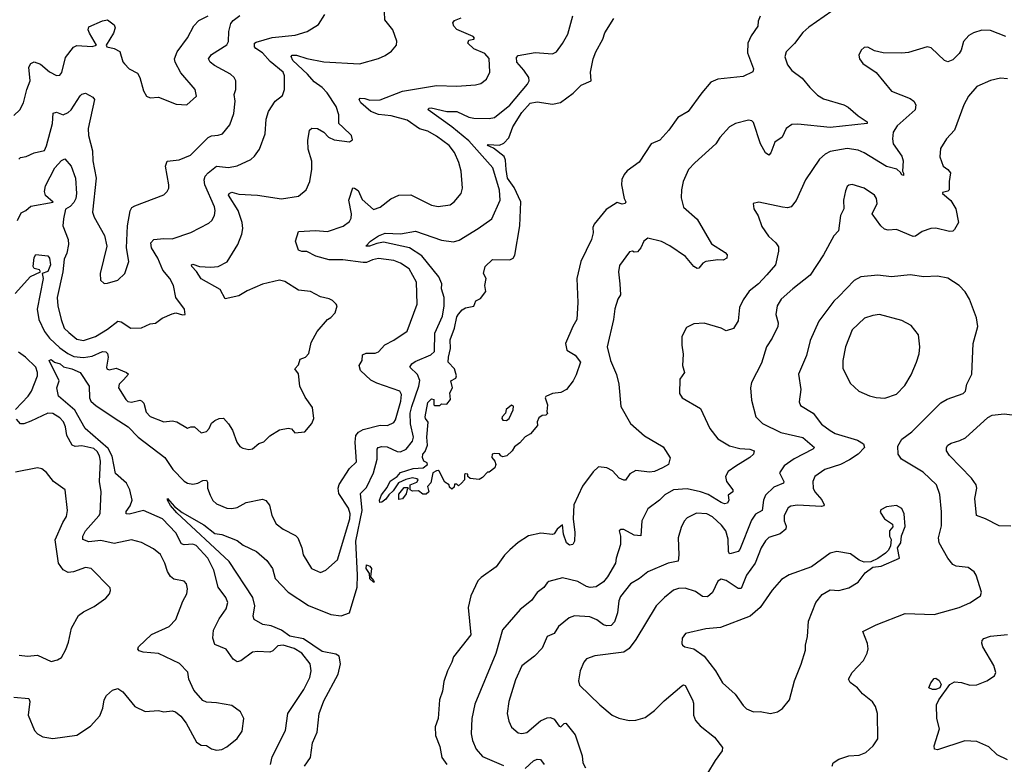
# Model space of a CAD drawing. Extents: x 1954683 to 2060285, y 904798 to 1016299.
# Tile 395 of 472: x 2030450 to 2036227, y 964536 to 968904. Entities that reach past the tile are written whole.
import ezdxf

# ---------------------------------------------------------------- set-up
doc = ezdxf.new("R2010")
doc.units = 0

msp = doc.modelspace()

# ---------------------------------------------------------------- linework, layer by layer
at = {"layer": '0CON10XD'}
for points in [[(2030415, 968342.5), (2030451.4, 968375), (2030471.4, 968415), (2030492.2, 968495), (2030510.8, 968545), (2030503.8, 968625), (2030515, 968647.5), (2030535, 968655.8), (2030572.5, 968642.5), (2030625, 968597.8), (2030665, 968576), (2030685, 968578), (2030696.4, 968593.6), (2030718.3, 968681.7), (2030765, 968742.9), (2030785, 968751.8), (2030875, 968746.7), (2030900, 968755), (2030858.5, 968825), (2030851.4, 968845), (2030855, 968861.2), (2030935, 968897.5), (2030965, 968902), (2031004.4, 968874.4), (2031010.5, 968855), (2031001.1, 968825), (2030956.7, 968755), (2030960.4, 968745), (2031004.4, 968734.4), (2031037.1, 968717.1), (2031055.7, 968655.7), (2031064, 968645), (2031092, 968615), (2031140, 968590), (2031154, 968565), (2031175.7, 968485.7), (2031194.2, 968454.2), (2031215, 968446), (2031265, 968449.5), (2031368.3, 968408.3), (2031430, 968405), (2031486.7, 968455), (2031478.8, 968495), (2031395, 968591.2), (2031362, 968655), (2031358.8, 968675), (2031373.8, 968715), (2031435, 968797.1), (2031471.9, 968868.1), (2031500.9, 968899.1), (2031555, 968926.2)], [(2030423.2, 967296.8), (2030512.7, 967397.3), (2030572.7, 967425), (2030565.9, 967435.9), (2030535.6, 967445), (2030529.3, 967455), (2030535, 967508.8), (2030545, 967525.8), (2030615, 967518.6), (2030625.5, 967505.5), (2030630.8, 967465), (2030615, 967427.6), (2030582.5, 967415), (2030587.7, 967385), (2030552.3, 967205), (2030562.3, 967145), (2030595.2, 967075.2), (2030624.1, 967035), (2030685, 966979.5), (2030732.3, 966945), (2030767.8, 966927.8), (2030825, 966922.2), (2030875, 966930.4), (2030935, 966956.7), (2030955.3, 966955.3), (2030965.3, 966945.3), (2030968.7, 966925), (2030958.1, 966865), (2030961.4, 966855), (2030975, 966850), (2031015, 966858.9), (2031076.7, 966835), (2031088.8, 966825), (2031058.6, 966791.4), (2031032.9, 966765), (2031029.2, 966745), (2031071.9, 966675), (2031084, 966664), (2031105, 966660), (2031155, 966671.1), (2031165, 966668.1), (2031177.3, 966655), (2031191.1, 966601.1), (2031215, 966576.9), (2031295, 966544.4), (2031345, 966550), (2031372.5, 966545), (2031435, 966507.5), (2031453.9, 966516.1), (2031475, 966516.2), (2031515, 966480), (2031545, 966488.8), (2031561.2, 966505), (2031575, 966536.7), (2031595, 966553.3), (2031620, 966565), (2031645, 966566.7), (2031675, 966533.3), (2031698, 966495), (2031724.2, 966425), (2031740.9, 966400.9), (2031759.5, 966389.5), (2031795, 966382), (2031815, 966386), (2031852.6, 966417.4), (2031882.6, 966427.4), (2031917.6, 966462.4), (2031975, 966498.6), (2032025, 966508), (2032043.8, 966503.8), (2032065, 966480), (2032123, 966487), (2032163.3, 966535), (2032175.7, 966565), (2032168.3, 966628.3), (2032125, 966688.8), (2032094, 966754), (2032086.4, 966826.4), (2032065, 966856.2), (2032085, 966880), (2032095, 966912), (2032126.7, 966925), (2032146.2, 966945), (2032160.3, 967009.7), (2032196, 967075), (2032255.8, 967144.2), (2032275, 967156.2), (2032300, 967185), (2032312.5, 967225), (2032306.7, 967235), (2032285.8, 967255.8), (2032265.8, 967265.8), (2032215, 967278), (2032155, 967309.4), (2032085, 967317.5), (2032005, 967367.5), (2031975, 967375.7), (2031875, 967353.1), (2031785, 967313.5), (2031736.2, 967283.8), (2031655, 967265.8), (2031625, 967321.9), (2031515, 967383.1), (2031486.9, 967426.9), (2031460, 967455), (2031457.5, 967465), (2031465, 967468.8), (2031505.6, 967455.6), (2031572, 967452), (2031615, 967456.9), (2031666.3, 967483.7), (2031730.4, 967585), (2031752.5, 967645), (2031758.7, 967678.7), (2031755.5, 967715), (2031731.1, 967785), (2031675.8, 967875), (2031678, 967885), (2031695, 967892.2), (2031735, 967880), (2031845, 967874.7), (2031985, 967853.1), (2032085, 967868), (2032130, 967905), (2032151.4, 967955), (2032163.4, 968026.6), (2032164.4, 968074.4), (2032141.9, 968145), (2032141.1, 968195), (2032149.2, 968255), (2032163.6, 968266.4), (2032196.3, 968266.3), (2032233.4, 968243.4), (2032262.5, 968215), (2032295, 968198.1), (2032385, 968187.5), (2032401.7, 968198.3), (2032397.5, 968225), (2032345, 968274), (2032322.5, 968295), (2032322.7, 968345), (2032306.4, 968395), (2032254.5, 968475), (2032225.4, 968505), (2032178.4, 968538.4), (2032139.3, 968585), (2032052.5, 968665), (2032042.2, 968687.8), (2032047.5, 968695), (2032074.6, 968695.4), (2032135, 968675.4), (2032235, 968656.8), (2032444.3, 968645.7), (2032555, 968676.2), (2032595, 968694), (2032630.8, 968719.2), (2032660, 968755), (2032663, 968777), (2032638.6, 968845), (2032592.4, 968902.4), (2032590.3, 968949.7)], [(2030437.5, 967725), (2030458.9, 967771.1), (2030486, 967785), (2030515, 967810.8), (2030646.7, 967833.3), (2030602.1, 967872.1), (2030595.2, 967895.2), (2030601.2, 967928.8), (2030655, 968034), (2030695, 968078.5), (2030715, 968087.5), (2030751.1, 968045), (2030776.6, 967975), (2030783.8, 967885), (2030779.7, 967855), (2030767.7, 967832.3), (2030745, 967808.6), (2030717.7, 967792.3), (2030706.7, 967735), (2030703.8, 967695), (2030734.5, 967615), (2030735.6, 967585), (2030726.4, 967535), (2030710.5, 967499.5), (2030702.1, 967425), (2030670.4, 967275), (2030672.7, 967225), (2030692.7, 967145), (2030711.2, 967095), (2030737.9, 967067.9), (2030785, 967029.6), (2030825, 967021.8), (2030895, 967045.4), (2030965, 967088.8), (2031025, 967135.5), (2031045, 967131.8), (2031102.5, 967095), (2031165, 967095.8), (2031215, 967118.8), (2031246.8, 967123.2), (2031285, 967153.8), (2031345, 967178.8), (2031365, 967183.3), (2031405, 967172.5), (2031420, 967175), (2031416, 967205), (2031365.7, 967275), (2031351.9, 967345), (2031331.4, 967385), (2031288.8, 967435), (2031261.2, 967505), (2031223.1, 967565), (2031218.8, 967595), (2031235.9, 967614.1), (2031295, 967620.6), (2031345, 967617.3), (2031453.9, 967656.1), (2031559.8, 967710.2), (2031577.1, 967725), (2031593.1, 967755), (2031596.4, 967785), (2031591.8, 967805), (2031535.7, 967935), (2031532.4, 967965), (2031537.5, 967985), (2031555, 968006), (2031605, 968044.5), (2031675, 968036.8), (2031725, 968046.2), (2031805, 968084.3), (2031827.7, 968102.3), (2031856.3, 968143.7), (2031890.6, 968235), (2031895, 968320), (2031908.6, 968365), (2031949.2, 968425), (2031991.7, 968458.3), (2032004.1, 968494.1), (2032003.6, 968575), (2031996.4, 968595), (2031919, 968659), (2031875, 968708.9), (2031836.2, 968735), (2031827.7, 968745), (2031827.8, 968765), (2031837.4, 968772.6), (2031931.5, 968798.5), (2032066.9, 968813.1), (2032136.2, 968835), (2032203.8, 968875), (2032240.8, 968935)], [(2030445, 968086.2), (2030454.5, 968095.5), (2030488.3, 968101.7), (2030535, 968122.5), (2030595, 968136.2), (2030607.1, 968162.9), (2030641.9, 968295), (2030645.3, 968354.7), (2030665, 968360.4), (2030705, 968345.5), (2030735, 968358.8), (2030752.1, 968375), (2030805, 968458), (2030815, 968467.5), (2030835, 968472), (2030878.7, 968448.7), (2030888.6, 968435), (2030851.4, 968265), (2030852.8, 968225), (2030876.2, 968135), (2030879.5, 968075), (2030898.8, 967975), (2030877.5, 967775), (2030887.5, 967745), (2030947.8, 967637.8), (2030961.4, 967575), (2030921.2, 967415), (2030923.3, 967375), (2030945, 967356.7), (2030965, 967358.8), (2031025, 967375.7), (2031065.8, 967415), (2031090.8, 967485), (2031077.3, 967565), (2031081.5, 967695), (2031097.8, 967782.2), (2031108.6, 967801.4), (2031125, 967811.4), (2031295, 967875.8), (2031314.2, 967895), (2031324.2, 967915), (2031324.3, 967935), (2031304.5, 968045), (2031315, 968074.2), (2031385, 968080.8), (2031451.2, 968108.8), (2031555, 968212.7), (2031575, 968222.5), (2031615, 968225.6), (2031640, 968235), (2031682.8, 968287.2), (2031706.2, 968353.8), (2031714.5, 968425), (2031708.1, 968465), (2031717.8, 968495), (2031717.1, 968545), (2031707.5, 968565), (2031687.1, 968585), (2031592.9, 968635), (2031566.5, 968655), (2031558.2, 968675), (2031575, 968698.5), (2031665, 968755.5), (2031674.3, 968775.7), (2031675.9, 968835), (2031689.2, 968880.8), (2031701.8, 968898.2), (2031741.5, 968928.5)], [(2031921.9, 964535), (2031930.7, 964579.3), (2032009.5, 964735), (2032023.1, 964835), (2032117.8, 964975), (2032151.1, 965045), (2032160, 965085), (2032153.1, 965125), (2032105, 965187.5), (2032060.8, 965215), (2031995, 965234.5), (2031965, 965231.9), (2031935, 965201.2), (2031916.9, 965193.1), (2031845, 965198.6), (2031815, 965192.9), (2031747, 965143), (2031725, 965137.8), (2031702.3, 965152.3), (2031660.5, 965210.5), (2031595, 965239.6), (2031582.6, 965275), (2031586.5, 965323.5), (2031620.1, 965389.9), (2031661.4, 965448.6), (2031670.6, 965485), (2031659.4, 965515), (2031613.6, 965575), (2031588.8, 965675), (2031554.1, 965745), (2031485, 965820.2), (2031465, 965828.1), (2031415, 965823.3), (2031400, 965830), (2031365, 965892.9), (2031287.9, 965975), (2031175.2, 966025.2), (2031093, 966003), (2031074.2, 966005), (2031075, 966019.2), (2031098.8, 966051.2), (2031110, 966085), (2031095.8, 966145), (2031075.6, 966185.6), (2031012.4, 966242.4), (2030992.8, 966342.8), (2030967.9, 966387.9), (2030834, 966505), (2030773.6, 966613.6), (2030678, 966695), (2030666.7, 966745), (2030680.9, 966785), (2030623.6, 966905), (2030635, 966910.8), (2030654.4, 966894.4), (2030688.1, 966885), (2030706.9, 966866.9), (2030755, 966856), (2030805, 966834.4), (2030856.8, 966755), (2030858.9, 966685), (2030866.9, 966666.9), (2030898.4, 966638.4), (2031030.6, 966550.6), (2031085.6, 966515), (2031145, 966454.6), (2031302.2, 966335), (2031347.3, 966265), (2031415, 966197.1), (2031435, 966185.4), (2031465, 966178.8), (2031495, 966185.4), (2031525, 966200.9), (2031545, 966202.5), (2031551.3, 966191.3), (2031551.9, 966155), (2031567.5, 966115), (2031583.8, 966083.8), (2031605, 966062.9), (2031665, 966037.8), (2031695, 966036.7), (2031725, 966041.9), (2031778.3, 966071.7), (2031875, 966091.2), (2031894.1, 966084.1), (2031915.7, 966055.7), (2031930, 965995), (2031955, 965946.7), (2031995, 965916), (2032068.7, 965878.7), (2032082, 965865), (2032105.7, 965805), (2032112.5, 965765), (2032162, 965685), (2032215, 965662), (2032245.6, 965674.4), (2032315, 965736.2), (2032386.2, 965975), (2032388.2, 966005), (2032379.1, 966039.1), (2032322.2, 966125), (2032318.5, 966155), (2032325, 966178), (2032385, 966271.2), (2032425, 966310), (2032417.9, 966425), (2032422.7, 966465), (2032437.1, 966485), (2032465, 966500.5), (2032564.4, 966524.4), (2032607.6, 966522.4), (2032645, 966540), (2032655, 966556.2), (2032685.9, 966665.9), (2032689.6, 966705), (2032680, 966725), (2032545, 966771.1), (2032510.2, 966790.2), (2032450, 966845), (2032441.2, 966875), (2032459.2, 966905), (2032462, 966938), (2032481.7, 966948.3), (2032535, 966947.5), (2032554.5, 966955.5), (2032592.9, 966997.1), (2032645, 967024.3), (2032722.6, 967077.4), (2032782.2, 967235), (2032777.5, 967365), (2032735, 967443.1), (2032685, 967475.5), (2032645, 967490.9), (2032555, 967502.9), (2032518.8, 967495), (2032485, 967479.1), (2032465, 967478.8), (2032345, 967495.3), (2032265, 967495.9), (2032187.4, 967517.4), (2032135, 967544.4), (2032105, 967543.6), (2032085, 967551.5), (2032067.4, 967605), (2032085, 967660.9), (2032185, 967668), (2032255, 967662), (2032348.2, 967691.8), (2032385, 967720), (2032395, 967740), (2032397.1, 967765), (2032381.1, 967845), (2032405, 967916.7), (2032415, 967916.2), (2032435, 967901.2), (2032458.3, 967848.3), (2032525, 967791.2), (2032565, 967804), (2032626.4, 967853.6), (2032675, 967874.4), (2032745, 967876.7), (2032865, 967815.8), (2032905, 967807.8), (2032975, 967818), (2032998, 967835), (2033039.2, 967885), (2033048.1, 967915), (2033039.6, 968015), (2033026.1, 968066.1), (2033000.9, 968125), (2032969.5, 968165), (2032895, 968220.6), (2032845, 968248.9), (2032795, 968263.6), (2032723.1, 968315), (2032629.1, 968339.1), (2032555, 968346.6), (2032509.1, 968365), (2032450.5, 968415), (2032441.1, 968435), (2032447.6, 968442.4), (2032475, 968441.6), (2032505, 968431.3), (2032565, 968432.7), (2032695, 968484.7), (2032895, 968517.9), (2033015, 968514.4), (2033125, 968521.9), (2033155, 968530), (2033188, 968555), (2033208.6, 968595), (2033205, 968675.6), (2033179.6, 968705), (2033115, 968733.1), (2033080, 968765), (2033085, 968783.3), (2033115, 968790), (2033118, 968795), (2033110, 968805), (2033015, 968846), (2032996, 968865), (2032991.2, 968885), (2033001.7, 968898.3), (2033040, 968915)], [(2032120.8, 964525), (2032156.6, 964575), (2032167.4, 964662.6), (2032195.5, 964725), (2032206, 964835), (2032235, 964908.6), (2032318.3, 965065), (2032331.3, 965125), (2032325, 965169.4), (2032305, 965181.2), (2032225, 965197), (2032115, 965271.2), (2032035, 965288.4), (2031985, 965322.6), (2031925, 965347.6), (2031876.2, 965356.2), (2031825.5, 965385.5), (2031819.5, 965405), (2031829.8, 965465), (2031818.3, 965515), (2031678.8, 965725), (2031371, 966011), (2031334.5, 966055), (2031316.7, 966085), (2031317.5, 966095), (2031358.5, 966048.5), (2031403.3, 966013.3), (2031530.1, 965940.1), (2031595, 965890), (2031635, 965884.5), (2031725, 965848.9), (2031761.2, 965821.2), (2031838.9, 965785), (2031900.5, 965730.5), (2031932.3, 965685), (2031947.7, 965625), (2032025, 965546.2), (2032145, 965466.7), (2032275, 965414.6), (2032335, 965406.2), (2032385.5, 965425), (2032430.5, 965575), (2032431.2, 965645), (2032421.2, 965845), (2032458.7, 966025), (2032450, 966125), (2032485, 966160.3), (2032525.9, 966245), (2032548, 966325), (2032547.6, 966385), (2032552.7, 966395), (2032575, 966400.5), (2032605, 966397.5), (2032665, 966371.1), (2032685, 966368.9), (2032717.7, 966385), (2032755, 966430.6), (2032759.7, 966455), (2032743.5, 966533.5), (2032741.7, 966595), (2032749.9, 966635), (2032791.7, 966755), (2032796.5, 966786.5), (2032783.3, 966823.3), (2032738.9, 966865), (2032750.5, 966885), (2032770.3, 966899.7), (2032862.6, 966937.4), (2032882.7, 966957.3), (2032886.2, 967065), (2032929.6, 967165), (2032940, 967225), (2032940, 967275), (2032924.7, 967325), (2032926.8, 967355), (2032908.4, 967395), (2032808.7, 967518.7), (2032737.3, 967565), (2032585, 967597.9), (2032545, 967591.4), (2032501.2, 967575), (2032481.2, 967575), (2032508.5, 967605), (2032554.4, 967635.6), (2032595, 967650.8), (2032685, 967648.4), (2032772.8, 967662.8), (2032925, 967611.2), (2032995, 967600.9), (2033029.1, 967610.9), (2033140.5, 967679.5), (2033219.4, 967735), (2033268.2, 967845), (2033265.4, 967904.6), (2033224.8, 968034.8), (2033085, 968192.9), (2032986, 968276), (2032845.8, 968375), (2032851.2, 968385), (2032863.9, 968386.1), (2032955, 968364.2), (2033015, 968365.6), (2033085, 968331.9), (2033115, 968325.3), (2033205, 968323.8), (2033235, 968329.5), (2033325, 968403.1), (2033428.5, 968525), (2033438.2, 968545), (2033436.6, 968565), (2033407.5, 968607.5), (2033367.3, 968655), (2033365, 968682.5), (2033375, 968693.3), (2033475, 968710.4), (2033576.1, 968703.9), (2033598.6, 968715), (2033635.3, 968764.7), (2033665, 968818.8), (2033695, 968926.7)], [(2033890.5, 967789.5), (2033820, 967705), (2033812, 967685), (2033814.1, 967654.1), (2033805.6, 967615), (2033741.5, 967485), (2033718.6, 967385), (2033723.5, 967245), (2033718.2, 967145), (2033694.5, 967105), (2033652.9, 967005), (2033660, 966965), (2033708.8, 966935), (2033740, 966895), (2033715, 966820), (2033697.5, 966785), (2033657.5, 966735), (2033625, 966716.7), (2033575, 966711.2), (2033537, 966693), (2033532.5, 966685), (2033546.2, 966645), (2033542.5, 966605), (2033547, 966593), (2033537, 966583), (2033515, 966582.5), (2033495, 966567.5), (2033486.7, 966545), (2033487, 966523), (2033447.5, 966475), (2033415, 966457.5), (2033385, 966421.2), (2033352.3, 966397.7), (2033340, 966375), (2033307.5, 966345), (2033285, 966340), (2033272.5, 966345), (2033265, 966357.5), (2033235, 966360), (2033222.5, 966355), (2033220, 966335), (2033237.5, 966315), (2033242.5, 966295), (2033236.7, 966275), (2033205, 966250), (2033195, 966250), (2033165, 966217.5), (2033145, 966207.5), (2033093, 966213), (2033080, 966225), (2033078.3, 966238.3), (2033065, 966240), (2033060, 966235), (2033060, 966205), (2033042.5, 966185), (2033025, 966170), (2033015, 966180), (2033001.7, 966178.3), (2032998.3, 966161.7), (2032985, 966150), (2032971.7, 966161.7), (2032970, 966175), (2032945, 966190), (2032910, 966255), (2032905, 966260), (2032895, 966257.5), (2032874.2, 966245), (2032862.5, 966187.5), (2032842.5, 966165), (2032850, 966135), (2032835, 966120), (2032815, 966120), (2032789.3, 966139.3), (2032755, 966137.5), (2032740, 966145), (2032740, 966175), (2032779.3, 966190.7), (2032787.5, 966205), (2032780.7, 966210.7), (2032755, 966217.1), (2032715, 966205.8), (2032672.2, 966187.8), (2032640.7, 966139.3), (2032615, 966117.1), (2032598.3, 966091.7), (2032575, 966074.2), (2032562, 966072), (2032560.6, 966085), (2032573.3, 966116.7), (2032605, 966159.2), (2032622.8, 966197.2), (2032665.4, 966224.6), (2032683.1, 966246.9), (2032758.1, 966271.9), (2032816.7, 966275), (2032842.5, 966295), (2032840, 966305), (2032820, 966315), (2032812.9, 966335), (2032814.5, 966355), (2032829.5, 966370.5), (2032841.7, 966408.3), (2032838.1, 966455), (2032847, 966543), (2032830, 966565), (2032829.2, 966575), (2032845, 966657.5), (2032865, 966680), (2032880, 966675), (2032880, 966645), (2032885, 966640), (2032915, 966640), (2032925, 966650), (2032955, 966647.5), (2032977.5, 966675), (2032972.5, 966715), (2032990, 966745), (2032980, 966785), (2033009.3, 966800.7), (2033013.3, 966815), (2033000, 966855), (2032964.4, 966895), (2032964.7, 966924.7), (2032976.9, 966975), (2032975, 967026.7), (2033000, 967095), (2033015, 967160), (2033025, 967176.2), (2033045, 967201.2), (2033065, 967213.8), (2033115, 967223.8), (2033126.1, 967253.9), (2033152.7, 967267.3), (2033185, 967310), (2033178.8, 967345), (2033187.5, 967385), (2033171.2, 967415), (2033180, 967455), (2033223.1, 967496.9), (2033325, 967494.6), (2033345, 967504.5), (2033355, 967522), (2033383.3, 967695), (2033389.3, 967835), (2033350.2, 967920.2), (2033312.5, 967975), (2033304.2, 968024.2), (2033299.6, 968079.6), (2033291.4, 968101.4), (2033229.9, 968149.9), (2033194.5, 968165), (2033198, 968172), (2033265, 968167.7), (2033291.1, 968178.9), (2033319.4, 968210.6), (2033342.5, 968275), (2033395, 968359.4), (2033445, 968414.2), (2033485, 968421.4), (2033575, 968407.5), (2033623, 968417), (2033697.5, 968472.5), (2033745, 968520), (2033803.3, 968545), (2033799.1, 968595), (2033814.4, 968675), (2033830, 968715), (2033870.3, 968789.7), (2033883.5, 968826.5), (2033935, 968910)], [(2035215.4, 968954.6), (2035079.3, 968860.7), (2035045, 968828.8), (2034996.4, 968763.6), (2034946.2, 968715), (2034939.2, 968685), (2034955, 968638), (2034980, 968605), (2035041.5, 968561.5), (2035085.6, 968505), (2035130.2, 968460.2), (2035165, 968439.5), (2035284.4, 968404.4), (2035311.3, 968391.3), (2035369.7, 968339.7), (2035421.2, 968305), (2035422.5, 968295), (2035205, 968271.5), (2035015, 968291.2), (2034980.7, 968289.3), (2034947.5, 968265), (2034923.8, 968215), (2034881.2, 968185), (2034857.3, 968122.7), (2034845, 968108.8), (2034825, 968122), (2034795.6, 968175), (2034755, 968300), (2034745, 968310), (2034725, 968314), (2034650, 968295), (2034615, 968275.8), (2034558, 968212), (2034535, 968175.8), (2034410.8, 968065), (2034374.4, 968025), (2034342.9, 967955), (2034332.5, 967905), (2034331.7, 967858.3), (2034345, 967803.8), (2034425, 967733.8), (2034509.5, 967589.5), (2034588.9, 967538.9), (2034600.5, 967525), (2034599.4, 967505), (2034576.9, 967493.1), (2034545, 967494.7), (2034475, 967484.6), (2034458.6, 967475), (2034435, 967446.2), (2034425, 967444.2), (2034405, 967456), (2034357.1, 967515), (2034265, 967577.8), (2034215, 967603.3), (2034135, 967621.9), (2034111.5, 967605), (2034093.3, 967565), (2034075, 967541.2), (2034055, 967540), (2034045, 967546.2), (2034028.3, 967541.7), (2033968.8, 967461.2), (2033964, 967425), (2033970.8, 967355), (2033975, 967290), (2033958.8, 967265), (2033942.1, 967207.9), (2033934.3, 967145), (2033896.2, 966985), (2033916, 966905), (2033951.7, 966821.7), (2033965.8, 966765), (2033976, 966635), (2034034, 966535), (2034115, 966462.5), (2034225, 966398.8), (2034266.1, 966333.9), (2034256.2, 966295), (2034222, 966275), (2034175, 966254.2), (2034145, 966249.5), (2034065, 966260), (2034030, 966240), (2034005, 966202.9), (2033995, 966201.9), (2033967.5, 966215), (2033927.9, 966257.9), (2033895, 966274.4), (2033845, 966280), (2033815, 966250.8), (2033752.3, 966167.7), (2033701.9, 966058.1), (2033696.5, 965975), (2033707.8, 965895), (2033705.8, 965845), (2033695.5, 965824.5), (2033675, 965821.2), (2033658.8, 965835), (2033640, 965885), (2033635, 965940), (2033604, 965916), (2033585, 965887.5), (2033575, 965884), (2033508.3, 965891.7), (2033435, 965876.7), (2033375, 965836.7), (2033326.1, 965793.9), (2033295, 965763.3), (2033245, 965693.8), (2033157.7, 965632.3), (2033138.3, 965611.7), (2033096.3, 965523.7), (2033080.5, 965455), (2033097.3, 965295), (2032994.1, 965165.9), (2032984.3, 965134.3), (2032959.5, 965085), (2032938, 965022), (2032929.6, 964965), (2032913.1, 964915), (2032904.7, 964805.3), (2032887.5, 964755), (2032888.9, 964705), (2032915, 964640), (2032927.5, 964575), (2032955.8, 964535.8)], [(2034794.2, 968925), (2034782.5, 968895), (2034780, 968865), (2034741.5, 968808.5), (2034722.7, 968765), (2034719.1, 968709.1), (2034754.2, 968615), (2034751.7, 968598.3), (2034695, 968571.2), (2034545, 968554), (2034505, 968536.7), (2034451.2, 968475), (2034371.2, 968365), (2034310.3, 968329.7), (2034258.8, 968255), (2034205, 968196.2), (2034155, 968176), (2034085, 968068.8), (2034013.8, 968016.2), (2033995.6, 967995), (2033983.1, 967966.9), (2033981.5, 967935), (2033996.7, 967855), (2034006.2, 967835), (2034002.5, 967825), (2033985, 967822.5), (2033955, 967830.8), (2033890.5, 967789.5)], [(2036235, 968805.8), (2036145, 968841.1), (2036095, 968842.2), (2036045, 968826.5), (2036018.3, 968811.7), (2035987.1, 968775), (2035974.4, 968725), (2035961.9, 968705), (2035925, 968667.8), (2035895, 968656.7), (2035876, 968665), (2035797.9, 968737.9), (2035775, 968744), (2035665, 968711.4), (2035625, 968707.1), (2035515, 968708.6), (2035465, 968721.2), (2035425, 968743.3), (2035405, 968740), (2035387.5, 968725), (2035373.8, 968695), (2035377.5, 968675), (2035396.1, 968646.1), (2035475, 968593.8), (2035565, 968484.2), (2035675, 968440.6), (2035695, 968425.8), (2035708.1, 968405), (2035702.9, 968375), (2035598.8, 968281.2), (2035575.3, 968244.7), (2035570, 968205), (2035575.4, 968175), (2035625, 968102.5), (2035633.6, 968075), (2035628.8, 968015), (2035636.1, 968003.9), (2035635, 967990), (2035625, 967994), (2035618.3, 968008.3), (2035596.7, 968026.7), (2035535, 968041.8), (2035405, 968123.1), (2035369.1, 968139.1), (2035305, 968148.2), (2035205, 968130.4), (2035174.7, 968115.3), (2035142.2, 968085), (2035060, 967965), (2035006.1, 967843.9), (2034976, 967805), (2034955, 967799.4), (2034925, 967803.1), (2034786.7, 967833.3), (2034753.6, 967826.4), (2034756.7, 967795), (2034782.7, 967752.7), (2034805, 967690), (2034843.6, 967633.6), (2034886, 967595), (2034900.9, 967570.9), (2034901.9, 967545), (2034884.4, 967465), (2034832.4, 967407.6), (2034784.4, 967355), (2034729.5, 967310.5), (2034695, 967261.2), (2034673.3, 967215), (2034665, 967137.5), (2034637.5, 967092.5), (2034595, 967078), (2034565, 967093.8), (2034465, 967123.8), (2034405, 967118.8), (2034361.7, 967098.3), (2034334, 967045), (2034334.2, 966995), (2034342.7, 966942.7), (2034338.6, 966875), (2034350, 966835), (2034322.9, 966795), (2034320.8, 966710.8), (2034337.5, 966685), (2034445, 966623.3), (2034499.4, 966505), (2034545, 966444.3), (2034614, 966404), (2034675, 966389.1), (2034734.4, 966384.4), (2034760, 966375), (2034755.8, 966355), (2034734.2, 966335), (2034650.9, 966285), (2034606.4, 966253.6), (2034590.8, 966225), (2034596.9, 966195), (2034634.2, 966145), (2034633.8, 966135), (2034606.9, 966115), (2034609.5, 966085), (2034603.1, 966066.9), (2034585, 966063.6), (2034565, 966070.8), (2034489.4, 966119.4), (2034445, 966134.7), (2034365, 966151.3), (2034285, 966146.5), (2034235, 966116.7), (2034204.3, 966085), (2034135.6, 966035), (2034100.9, 965965), (2034094, 965876), (2034055, 965880.9), (2033995, 965914.2), (2033976.1, 965913.9), (2033966.7, 965905), (2033974.2, 965875), (2033975.7, 965825), (2033949.4, 965745), (2033945.6, 965715), (2033899.1, 965635), (2033875, 965605.6), (2033832.6, 965577.4), (2033796.4, 965573.6), (2033775, 965579.1), (2033725, 965607.9), (2033635, 965629.4), (2033555, 965608.6), (2033545, 965600), (2033525, 965572.5), (2033485, 965543.8), (2033452.5, 965497.5), (2033385.8, 965445), (2033282.9, 965325), (2033243.6, 965185), (2033120.5, 964889.5), (2033102.2, 964805), (2033098.5, 964715), (2033105.6, 964675), (2033127.8, 964625), (2033165, 964581.9), (2033288.6, 964528.6)], [(2036245, 968557.5), (2036205, 968560.6), (2036145, 968546.7), (2036065, 968510.8), (2036015.7, 968455), (2035988.6, 968405), (2035934.4, 968255), (2035888, 968205), (2035852.3, 968147.7), (2035849.3, 968099.3), (2035867.5, 968045), (2035895.7, 968025.7), (2035910.8, 968005), (2035902.5, 967955), (2035902.5, 967905), (2035895, 967897.5), (2035865, 967890), (2035863.8, 967883.8), (2035912.9, 967842.9), (2035942.5, 967795), (2035957.5, 967715), (2035935, 967673.3), (2035925, 967664), (2035905, 967661.4), (2035825, 967680), (2035795, 967679.4), (2035745, 967660.8), (2035705, 967634.2), (2035691.2, 967631.2), (2035595, 967672.2), (2035545, 967670), (2035524, 967675), (2035502.5, 967695), (2035451.2, 967765), (2035481.2, 967825), (2035476.2, 967855), (2035465, 967873.8), (2035405, 967915.8), (2035335, 967936), (2035315, 967933.8), (2035303.8, 967925), (2035295, 967900), (2035284, 967845), (2035286, 967795), (2035266, 967755), (2035254, 967665), (2035227.1, 967635), (2035165, 967524), (2035087.5, 967405), (2034985.8, 967324.2), (2034916.9, 967265), (2034894.5, 967225), (2034886.5, 967175), (2034899.5, 967125), (2034897.3, 967105), (2034864, 967036), (2034830.6, 966985), (2034801.7, 966888.3), (2034743.8, 966775), (2034737.5, 966745), (2034742.7, 966672.7), (2034768, 966575), (2034807.5, 966535), (2034915, 966482.5), (2035045, 966452.7), (2035112.5, 966395), (2035104, 966385), (2034993, 966327), (2034935, 966286.7), (2034906.9, 966245), (2034933.3, 966195), (2034932, 966185), (2034875, 966162.3), (2034826.2, 966113.8), (2034813.7, 966086.3), (2034805.3, 966024.7), (2034766.8, 966003.2), (2034742.6, 965967.4), (2034674.3, 965795.7), (2034665, 965784.7), (2034625, 965772.5), (2034615, 965771.4), (2034608.5, 965785), (2034606.5, 965856.5), (2034593.2, 965905), (2034568.2, 965938.2), (2034515, 965987.3), (2034481.2, 966005), (2034420.2, 966009.8), (2034365, 965981.4), (2034348, 965962), (2034330, 965925), (2034312.5, 965865), (2034317.1, 965765), (2034312.2, 965727.8), (2034253.9, 965716.1), (2034134.7, 965665.3), (2034085.8, 965625), (2034033.1, 965595), (2033975, 965520), (2033965.4, 965495), (2033958, 965425), (2033939.2, 965370.8), (2033919.7, 965350.3), (2033895, 965347.9), (2033874.1, 965354.1), (2033835, 965383.3), (2033795, 965400.5), (2033705, 965406.9), (2033673.9, 965396.1), (2033611.1, 965345), (2033585, 965304.2), (2033545, 965286), (2033515, 965217.1), (2033469.4, 965170.6), (2033395, 965114), (2033358.6, 965031.4), (2033320.5, 964905), (2033310.6, 964835), (2033318.7, 964788.7), (2033334.5, 964754.5), (2033375, 964720.8), (2033395, 964717.5), (2033425, 964722.9), (2033505, 964790.6), (2033545, 964809.4), (2033565, 964810.6), (2033585, 964801.1), (2033615, 964760), (2033625, 964756.2), (2033645, 964776), (2033655, 964778), (2033708.7, 964708.7), (2033750, 964585), (2033754.4, 964544.4), (2033769.2, 964515)], [(2035216.7, 964525), (2035223.3, 964545), (2035255, 964565.8), (2035315, 964585.7), (2035375, 964590), (2035413.3, 964605), (2035458, 964645), (2035484, 964685), (2035482, 964835), (2035470.8, 964875), (2035453.2, 964903.2), (2035395, 964949.2), (2035365.5, 964985.5), (2035322.5, 965015), (2035312.2, 965035), (2035334.7, 965075.3), (2035400, 965145), (2035422.3, 965187.7), (2035427.1, 965212.9), (2035423.1, 965245), (2035396, 965315), (2035475, 965354.6), (2035645, 965420), (2035815, 965413.8), (2035962.5, 965455), (2036025, 965484), (2036075, 965516.2), (2036086.7, 965525), (2036093.8, 965545), (2036062, 965645), (2036050, 965665), (2036015, 965690), (2035945, 965697.5), (2035925, 965708), (2035895.5, 965745.5), (2035845, 965836), (2035840.8, 965865), (2035857.5, 965935), (2035857.4, 966017.4), (2035847.7, 966117.7), (2035828.1, 966175), (2035749.8, 966249.8), (2035622.9, 966325), (2035603.1, 966355), (2035602.7, 966402.7), (2035625, 966442.5), (2035685, 966485.6), (2035855, 966657.1), (2035892.4, 966677.6), (2035985, 966711.9), (2035998.6, 966725), (2036007.1, 966765), (2036035.6, 966825), (2036044.2, 967005), (2036071.2, 967105), (2036063.8, 967155), (2036022.5, 967265), (2035996.8, 967306.8), (2035962, 967345), (2035895, 967387.5), (2035835, 967399.2), (2035755, 967395.6), (2035675, 967407.5), (2035565.6, 967394.4), (2035485, 967405.6), (2035385, 967395.6), (2035345, 967374.4), (2035255, 967280.6), (2035227.2, 967252.8), (2035138.8, 967135), (2035088, 967022), (2035065.4, 966934.6), (2035018.9, 966825), (2035032.9, 966735), (2035022.3, 966662.3), (2035030.3, 966640.3), (2035105.7, 966595), (2035155, 966531.4), (2035205, 966493.3), (2035235, 966476.7), (2035365, 966437.5), (2035400.8, 966415), (2035405.7, 966395), (2035368.6, 966355), (2035318.4, 966321.6), (2035265.3, 966294.7), (2035174.2, 966265), (2035114.4, 966225), (2035103.5, 966195), (2035105.5, 966155), (2035114.8, 966134.8), (2035156.6, 966086.6), (2035168.9, 966058.9), (2035168.3, 966051.7), (2035155, 966047.9), (2035013.4, 966056.6), (2034975, 966050.6), (2034959.3, 966040.7), (2034934.5, 965995), (2034935.5, 965965), (2034946.8, 965933.2), (2034944.4, 965915), (2034911.7, 965888.3), (2034845, 965866.4), (2034825, 965846.7), (2034801.1, 965805), (2034765.4, 965715), (2034714.8, 965645.2), (2034681.9, 965568.1), (2034665, 965566.4), (2034595, 965614.4), (2034565, 965622.9), (2034545, 965611.2), (2034515, 965544), (2034485, 965517.5), (2034455, 965520.9), (2034415, 965549.1), (2034355, 965568.5), (2034315, 965567.1), (2034285, 965557.1), (2034232.2, 965515), (2034184.7, 965465.3), (2034065, 965268.1), (2034025, 965215.5), (2033995, 965194.6), (2033825, 965172.1), (2033775.5, 965154.5), (2033759.2, 965135), (2033737.5, 965085), (2033727.5, 965025), (2033735, 965000), (2033852.9, 964885), (2033925, 964823.8), (2033965, 964806), (2034025, 964792.5), (2034065, 964794.3), (2034118.6, 964811.4), (2034175, 964851.5), (2034231.1, 964908.9), (2034335, 964995.7), (2034345, 965002.5), (2034355, 964999.2), (2034397.8, 964915), (2034403.1, 964895), (2034402.9, 964825), (2034415, 964793.8), (2034442.2, 964762.2), (2034525.8, 964695), (2034574, 964635), (2034572, 964615), (2034530.9, 964559.1), (2034485, 964483.3)], [(2035525, 966684.2), (2035595, 966707.5), (2035642.6, 966757.4), (2035679.3, 966820.7), (2035711.4, 966895), (2035726.6, 966943.4), (2035730.6, 966985), (2035722.5, 967055), (2035680.3, 967110.3), (2035625, 967138.6), (2035495, 967174.4), (2035455, 967169.4), (2035406.5, 967153.5), (2035335, 967084), (2035294.4, 966985), (2035279.2, 966905), (2035278.8, 966858.8), (2035322.1, 966772.1), (2035373.3, 966725), (2035435, 966698), (2035475, 966687.5), (2035525, 966684.2)], [(2030425, 966617.1), (2030500, 966695), (2030519.6, 966725), (2030553.9, 966815), (2030554.6, 966835), (2030545, 966865.5), (2030483.5, 966925), (2030443.3, 966953.3)], [(2033305, 966552.8), (2033321.2, 966565), (2033345.2, 966614.8), (2033346.2, 966636.2), (2033335, 966643.5), (2033303.4, 966616.6), (2033300, 966595), (2033280.6, 966575), (2033278.1, 966565), (2033284.5, 966554.5), (2033305, 966552.8)], [(2030415, 964929.6), (2030502.9, 964922.9), (2030510, 964905), (2030500, 964825), (2030535.7, 964735), (2030553.9, 964713.9), (2030585, 964696.7), (2030645, 964686.7), (2030785, 964707.1), (2030865, 964760), (2030920.3, 964819.7), (2030937.8, 964865), (2030945.5, 964914.5), (2030959.7, 964940.3), (2030995, 964971.2), (2031025, 964980), (2031055, 964961.2), (2031125, 964874.2), (2031185, 964846.2), (2031265, 964850.8), (2031295, 964844.2), (2031345, 964848.8), (2031363.6, 964843.6), (2031395, 964817.5), (2031427.3, 964777.3), (2031486.7, 964665), (2031515, 964648.8), (2031545, 964646.2), (2031575, 964626.7), (2031605, 964618.8), (2031635, 964623.8), (2031665, 964638.8), (2031725, 964686.7), (2031755, 964730), (2031764, 964805), (2031745, 964843.3), (2031695, 964880.8), (2031605, 964897.5), (2031545, 964900.8), (2031525, 964910), (2031471.7, 964971.7), (2031441.2, 965035), (2031435.8, 965075.8), (2031388, 965128), (2031265, 965186.2), (2031175, 965193.3), (2031151.7, 965201.7), (2031142.3, 965212.3), (2031146.2, 965225), (2031222.4, 965297.6), (2031325.8, 965345), (2031365.7, 965385), (2031407.4, 965492.6), (2031430.6, 965535), (2031434.1, 965565.9), (2031428, 965595), (2031415, 965611.2), (2031355, 965621.9), (2031335, 965637.1), (2031316.1, 965666.1), (2031301.1, 965715), (2031275, 965765.8), (2031235, 965799.2), (2031165, 965837.1), (2031105, 965851.9), (2031005, 965831.6), (2030925, 965849.4), (2030855, 965841.8), (2030820, 965855), (2030821.1, 965875), (2030836.2, 965905), (2030915, 965993.1), (2030921.9, 966008.1), (2030927.5, 966135), (2030917.9, 966195), (2030924.7, 966315), (2030918.3, 966345), (2030905, 966370), (2030885, 966387.7), (2030815, 966403.8), (2030775, 966399.5), (2030757.3, 966407.3), (2030725.4, 966465), (2030718.2, 966515), (2030707.1, 966545), (2030685, 966569.1), (2030645, 966593.8), (2030615, 966596.1), (2030515, 966549.2), (2030475, 966533.9), (2030455, 966534), (2030430.4, 966560.4)], [(2036265, 965932.1), (2036195.6, 965935.6), (2036116.8, 965976.8), (2036063.8, 965995), (2036053.1, 966095), (2036065.8, 966155), (2036062.5, 966175), (2036033.3, 966215), (2035905, 966348), (2035888.1, 966375), (2035887.1, 966395), (2035895, 966408.6), (2035915, 966420.6), (2035965.5, 966434.5), (2035999.1, 966450.9), (2036130.7, 966569.3), (2036155, 966584.2), (2036225, 966592.5), (2036305, 966581.2)], [(2030445.8, 965175.8), (2030495, 965170.8), (2030554.1, 965175.9), (2030635, 965138.8), (2030671.7, 965148.3), (2030695, 965162.5), (2030720.3, 965209.7), (2030737, 965253), (2030754.2, 965335), (2030795, 965408), (2030825, 965430.8), (2030887.6, 965462.4), (2030955, 965510), (2030976.7, 965535), (2030983.3, 965555), (2030980.7, 965570.7), (2030868.8, 965685), (2030835, 965691.1), (2030765, 965665.4), (2030735, 965661.8), (2030705, 965677.1), (2030677.5, 965715), (2030657.3, 965852.7), (2030703.5, 965955), (2030725, 965988.8), (2030730.5, 966025), (2030715.8, 966145), (2030647.5, 966195), (2030607.2, 966247.2), (2030579.1, 966269.1), (2030555, 966274.2), (2030425, 966249.2)], [(2032675, 966090), (2032675, 966120), (2032705, 966160), (2032725, 966160), (2032730, 966155), (2032722.5, 966147.5), (2032717, 966123), (2032695, 966092.5), (2032675, 966090)], [(2034855, 964834), (2034895, 964843.3), (2034925, 964863.3), (2034966, 964915), (2034995.8, 965025), (2035035.7, 965124.3), (2035059.4, 965205), (2035060, 965235), (2035072.9, 965285), (2035077.5, 965375), (2035121.2, 965485), (2035158.3, 965531.7), (2035205, 965558.8), (2035255, 965556.2), (2035315, 965571.2), (2035370, 965605), (2035410.7, 965659.3), (2035455, 965692.5), (2035505, 965697.5), (2035612.5, 965745), (2035600, 965805), (2035620, 965835), (2035623.6, 965876.4), (2035645, 965930), (2035640, 966005), (2035625, 966036.7), (2035595, 966053.8), (2035535, 966046.7), (2035501.7, 966028.3), (2035497.5, 966015), (2035523.3, 965975), (2035570, 965945), (2035571.7, 965928.3), (2035552.5, 965905), (2035553.6, 965873.6), (2035562.5, 965855), (2035558.3, 965818.3), (2035547, 965793), (2035530, 965775), (2035485, 965742.5), (2035443, 965723), (2035405, 965722.5), (2035375, 965733.3), (2035325, 965770), (2035245, 965784), (2035205, 965773.8), (2035095, 965693.8), (2034965, 965647.5), (2034919.7, 965620.3), (2034865, 965557.5), (2034794.6, 965455.4), (2034735.3, 965404.7), (2034561.8, 965338.2), (2034475, 965330.8), (2034356.1, 965303.9), (2034336.7, 965275), (2034333.8, 965245), (2034338.8, 965235), (2034352.5, 965225), (2034405, 965212.5), (2034465, 965170), (2034533.1, 965085), (2034573.6, 965013.6), (2034647.6, 964947.6), (2034695, 964880), (2034715, 964861.2), (2034755, 964844), (2034795, 964846.2), (2034855, 964834)], [(2032525, 965604.3), (2032505, 965623.3), (2032501.9, 965655), (2032483.3, 965685), (2032485, 965706.2), (2032505, 965697.3), (2032514.5, 965685), (2032507.5, 965635), (2032526, 965615), (2032530, 965605), (2032525, 965604.3)], [(2036245, 964562.9), (2036185, 964591.9), (2036135, 964638.1), (2036065, 964670), (2035995, 964673.6), (2035835, 964621.4), (2035816.7, 964625), (2035814.3, 964645), (2035845.6, 964745), (2035830, 964805), (2035828.5, 964885), (2035842.4, 964915), (2035906.7, 965003.3), (2035935, 965020), (2035975, 965015.6), (2036025, 964999.4), (2036065, 965001.9), (2036125, 965026), (2036170, 965055), (2036176.7, 965075), (2036165.8, 965115), (2036100, 965225), (2036094.3, 965245.7), (2036097.5, 965262.5), (2036106.9, 965273.1), (2036145, 965288.6), (2036245, 965297.5)], [(2035825, 964974.1), (2035804.6, 964974.6), (2035783.8, 964985), (2035795.7, 965014.3), (2035815, 965040), (2035825, 965042), (2035845, 965027.8), (2035856.5, 965005), (2035848.2, 964985), (2035825, 964974.1)], [(2033415, 964511.5), (2033465, 964556.5), (2033485, 964566.7), (2033505, 964564.4), (2033526.9, 964535)]]:
    msp.add_lwpolyline(points, dxfattribs=at)

doc.saveas('drawing.dxf')
